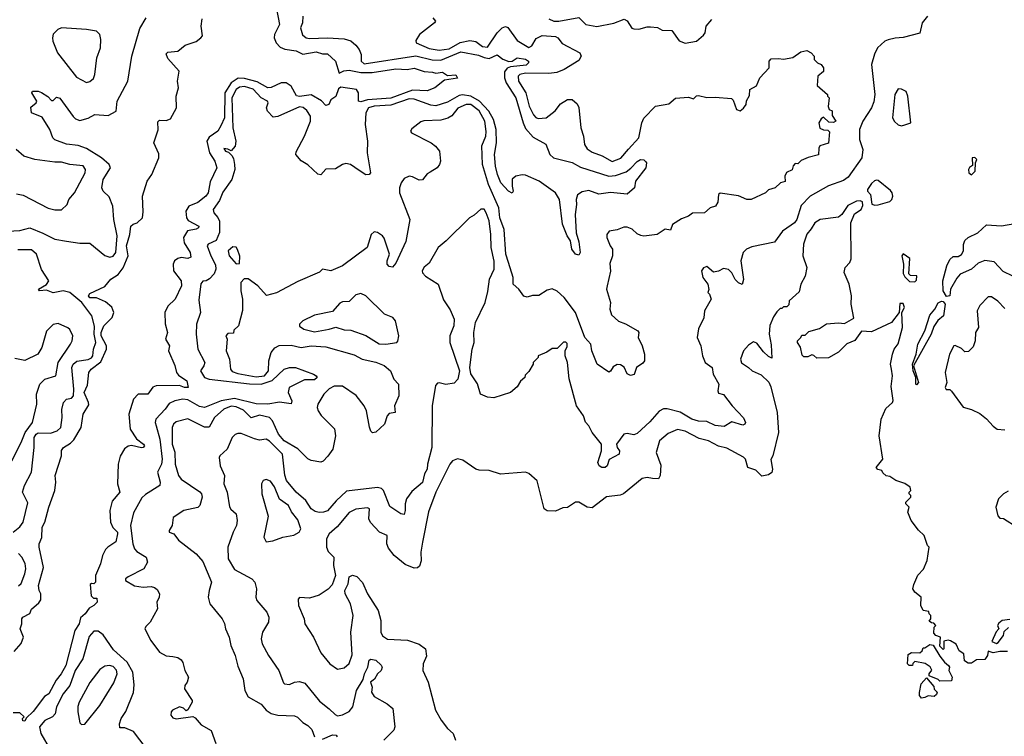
# Model space of a CAD drawing. Extents: x 2210602 to 2357277, y 510288 to 673808.
# Tile 450 of 464: x 2323704 to 2329623, y 658769 to 663075. Entities that reach past the tile are written whole.
import ezdxf

# ---------------------------------------------------------------- set-up
doc = ezdxf.new("R2010")
doc.units = 0

msp = doc.modelspace()

# ---------------------------------------------------------------- linework, layer by layer
at = {"layer": '0CON05XD'}
for points in [[(2325236.9, 663195), (2325265.3, 663045), (2325236.2, 662985), (2325233.2, 662965), (2325245, 662935.7), (2325269.1, 662909.1), (2325297.6, 662897.6), (2325365, 662887.8), (2325405, 662867.8), (2325485, 662881.6), (2325525, 662870), (2325555, 662868.8), (2325602, 662825), (2325625, 662752.5), (2325652.5, 662767.5), (2325685, 662771.8), (2325755, 662757.3), (2325822.6, 662757.4), (2325965, 662778.5), (2326033.9, 662776.1), (2326075, 662783.8), (2326135, 662762.5), (2326185, 662760), (2326205, 662752.5), (2326245, 662760), (2326275, 662740), (2326325, 662742.5), (2326336.1, 662723.9), (2326258.3, 662711.7), (2326200, 662665), (2326153, 662647), (2326065, 662651.4), (2325935, 662603.9), (2325795, 662592.6), (2325755, 662580.4), (2325741.4, 662585), (2325740, 662635), (2325727.5, 662655), (2325635, 662670), (2325620.3, 662659.7), (2325605, 662612.5), (2325575, 662592.5), (2325562.5, 662565), (2325545, 662560), (2325518, 662588), (2325455, 662623.8), (2325385, 662613.4), (2325367, 662617), (2325335.6, 662675), (2325305.4, 662695.4), (2325275, 662695.4), (2325215, 662666.4), (2325195, 662665.4), (2325131.7, 662701.8), (2325055, 662721.8), (2325017.1, 662722.9), (2324975.3, 662695), (2324937.8, 662635), (2324935.8, 662485), (2324912.9, 662437.1), (2324895, 662405.6), (2324842, 662368), (2324828.8, 662345), (2324843.8, 662275), (2324877.3, 662225), (2324888.6, 662185), (2324849.4, 662100.6), (2324836.9, 662035), (2324822.9, 662015), (2324775, 661975.6), (2324721.2, 661955), (2324702, 661925), (2324706.9, 661885), (2324717.3, 661867.3), (2324780, 661835), (2324778.6, 661825), (2324765, 661815.6), (2324713.1, 661806.9), (2324688.2, 661765), (2324693.1, 661733.1), (2324728.5, 661675), (2324732.3, 661647.7), (2324715, 661640.6), (2324675, 661645.8), (2324655, 661640.8), (2324634, 661625), (2324625.8, 661605), (2324628.6, 661565), (2324674, 661505), (2324675.7, 661475.7), (2324638.8, 661395), (2324595, 661353.8), (2324576.9, 661315), (2324577.6, 661247.6), (2324592.5, 661195), (2324580, 661155), (2324603.3, 661115), (2324598.8, 661085), (2324636.4, 660996.4), (2324646.7, 660955), (2324659.4, 660939.4), (2324708, 660905), (2324717.5, 660865), (2324695, 660863.8), (2324665, 660877.1), (2324524.4, 660875.6), (2324505, 660866.2), (2324475, 660824.2), (2324415, 660824.2), (2324388.1, 660795), (2324360.8, 660705), (2324368.6, 660615), (2324405, 660556.2), (2324448.8, 660525), (2324453.3, 660515), (2324446.1, 660503.9), (2324435, 660501.2), (2324375.9, 660515.9), (2324355, 660512.5), (2324334.5, 660495.5), (2324307, 660453), (2324295.6, 660405), (2324291.2, 660285), (2324306.2, 660235), (2324258.9, 660181.1), (2324245.6, 660125), (2324250, 660055), (2324264.5, 660024.5), (2324292, 659995), (2324292, 659985), (2324282.3, 659937.7), (2324233.8, 659905)], [(2325405, 663096.7), (2325403.3, 663055), (2325391.2, 663025), (2325403.9, 662983.9), (2325425, 662966.2), (2325445, 662960.8), (2325555, 662964.7), (2325655, 662959.1), (2325695, 662947.5), (2325725, 662922.5), (2325745, 662896.2), (2325755.8, 662865), (2325756, 662825), (2325775, 662808.9), (2326085, 662857.6), (2326183.9, 662833.9), (2326235, 662832.2), (2326355, 662880.8), (2326461.7, 662861.7), (2326495, 662846.9), (2326525, 662841.8), (2326575, 662863.8), (2326607.7, 662837.7), (2326645, 662823.8), (2326663.9, 662826.1), (2326695, 662845.8), (2326745, 662837.8), (2326763.3, 662825), (2326763.3, 662815), (2326748.5, 662801.5), (2326655, 662790.5), (2326635, 662782.5), (2326618.5, 662761.5), (2326617.1, 662725), (2326627.5, 662695), (2326687.2, 662605), (2326729.7, 662455), (2326745, 662421.4), (2326789.7, 662369.7), (2326865.8, 662325.8), (2326891.4, 662265), (2326912, 662245), (2327025, 662216.9), (2327075, 662189.4), (2327245, 662135.4), (2327285, 662138.8), (2327348.8, 662161.2), (2327378.2, 662181.8), (2327415, 662222.5), (2327435, 662233.8), (2327455, 662232.5), (2327465, 662222.5), (2327472.5, 662215), (2327467.5, 662185), (2327406.2, 662105), (2327398.8, 662065), (2327355, 662026.2), (2327255, 662036.7), (2327185, 662025.6), (2327125, 662048.6), (2327085, 662041.2), (2327057.7, 662022.3), (2327048, 661995), (2327051.4, 661965), (2327042.2, 661905), (2327048.1, 661795), (2327065, 661740), (2327073.3, 661675), (2327065, 661660), (2327045, 661666.7), (2327022.9, 661695), (2327015.8, 661745.8), (2326995.7, 661775.7), (2326966.4, 661846.4), (2326948.1, 661995), (2326924.2, 662035), (2326826.2, 662105), (2326745, 662140.6), (2326725, 662142.9), (2326686.1, 662133.9), (2326663.9, 662116.1), (2326663.3, 662075), (2326670, 662045), (2326665, 662033.3), (2326642.5, 662045), (2326595.8, 662095), (2326576.9, 662145), (2326564.6, 662194.6), (2326558.2, 662265), (2326570.9, 662335), (2326569, 662415), (2326552.2, 662475), (2326524.2, 662525), (2326466.9, 662585), (2326415, 662614.2), (2326365, 662622.6), (2326345, 662620), (2326275, 662578.6), (2326205, 662556.8), (2326175, 662560.6), (2326075, 662596.2), (2326045, 662599.1), (2325935, 662560.3), (2325834.5, 662555.5), (2325801.5, 662545), (2325785.4, 662515), (2325780.8, 662445), (2325795.5, 662345), (2325792.2, 662275), (2325811.9, 662155), (2325805, 662144), (2325785, 662143.1), (2325745, 662168.9), (2325693.3, 662205), (2325665, 662210), (2325643.3, 662205), (2325601.2, 662178.8), (2325545, 662176.7), (2325515, 662142.5), (2325495, 662147.5), (2325435, 662202.5), (2325395, 662227.5), (2325363.3, 662265), (2325365, 662280), (2325415.6, 662374.4), (2325452, 662465), (2325451.2, 662495), (2325429.5, 662529.5), (2325407.7, 662547.7), (2325385, 662550.8), (2325255, 662492.5), (2325228.3, 662488.3), (2325192.5, 662525), (2325187.5, 662545), (2325197.5, 662575), (2325192.5, 662585), (2325155, 662606), (2325107, 662657), (2325055, 662673.1), (2325025, 662668.4), (2325005, 662655.3), (2324979.4, 662605), (2324985.9, 662425.9), (2325003.3, 662345), (2324998.8, 662315), (2324975, 662287.5), (2324955, 662297.5), (2324930, 662300), (2324940, 662285), (2324958.3, 662278.3), (2324979.2, 662259.2), (2324989.7, 662239.7), (2324995.6, 662205.6), (2324996.4, 662175), (2324980, 662115), (2324925, 662039.2), (2324905, 661988.8), (2324866, 661935), (2324870, 661915), (2324895, 661886.2), (2324904.4, 661865), (2324904.5, 661795.5), (2324885, 661747.5), (2324836.7, 661725), (2324831.2, 661715), (2324852.7, 661655), (2324881.4, 661601.4), (2324883.4, 661575), (2324872.9, 661547.1), (2324845, 661517.5), (2324825, 661505.8), (2324805, 661503.8), (2324793, 661487), (2324781.1, 661388.9), (2324790.4, 661315), (2324766.7, 661245), (2324764.5, 661185), (2324775.5, 661095.5), (2324816.7, 661015), (2324811.2, 660995), (2324790, 660965), (2324814.3, 660925), (2324842.5, 660915), (2325085, 660887.4), (2325155, 660884.8), (2325222.4, 660907.6), (2325294.6, 660975.4), (2325325, 660984.4), (2325362.5, 660985), (2325470, 660945), (2325486.7, 660935), (2325491.2, 660925), (2325475, 660910), (2325415, 660910), (2325324.4, 660865), (2325317.9, 660835), (2325340, 660785), (2325335, 660767.5), (2325265, 660777.5), (2325195, 660765.3), (2325125, 660767.2), (2324995, 660798.5), (2324915, 660784.8), (2324815, 660744.7), (2324785, 660750.9), (2324715, 660791.4), (2324684.4, 660795.6), (2324635.5, 660784.5), (2324601.3, 660768.7), (2324578.6, 660735), (2324521.4, 660675), (2324518.1, 660655), (2324524.6, 660634.6), (2324547.1, 660555), (2324560.9, 660435), (2324555.4, 660404.6), (2324532.9, 660355), (2324547.5, 660295), (2324546, 660275), (2324459.2, 660220.8), (2324438.8, 660201.2), (2324388.1, 660111.9), (2324368.9, 660035), (2324384.6, 659925), (2324394.5, 659895), (2324408.8, 659878.8), (2324463.3, 659845), (2324471.2, 659815), (2324450, 659775), (2324355, 659726.7), (2324340, 659715), (2324340, 659705), (2324393.2, 659673.2), (2324445, 659664.2), (2324495, 659668.8), (2324515, 659663.3), (2324530.7, 659650.7), (2324543.3, 659625), (2324542.5, 659605), (2324527.5, 659575), (2324532.5, 659535), (2324487.5, 659455), (2324461.7, 659428.3), (2324456.7, 659415), (2324492.9, 659345), (2324545, 659274), (2324585, 659252.5), (2324625, 659247.5), (2324655, 659242), (2324675, 659228.8), (2324685, 659212.5), (2324696.2, 659165), (2324718, 659125), (2324710, 659095), (2324696.2, 659075), (2324693.6, 659053.6), (2324740, 658985), (2324740, 658975), (2324715, 658927.5), (2324705, 658922.5), (2324688.3, 658938.3), (2324664.2, 658945.8), (2324623.3, 658925), (2324613.8, 658915), (2324613.3, 658895), (2324625, 658880), (2324645, 658873.8), (2324745, 658887.5), (2324759.3, 658879.3), (2324795, 658837.5), (2324853.9, 658803.9), (2324882.5, 658725)], [(2329160.8, 663095), (2329128.6, 663055), (2329115.8, 662994.2), (2329015, 662966.7), (2328965.6, 662964.4), (2328925, 662954.3), (2328904.6, 662945.4), (2328860, 662905), (2328841.7, 662868.3), (2328824.4, 662805), (2328844.3, 662625.7), (2328838.7, 662581.3), (2328824.4, 662545), (2328771.9, 662465), (2328752.2, 662415), (2328751.9, 662355), (2328772.5, 662295), (2328766.3, 662243.7), (2328685, 662128.6), (2328655, 662109.4), (2328565, 662077.1), (2328455.7, 662015), (2328401.3, 661958.7), (2328375, 661874.3), (2328362.2, 661855), (2328340.8, 661840.8), (2328288.6, 661805), (2328241.2, 661738.8), (2328105, 661710), (2328073.8, 661695), (2328053.8, 661675), (2328038.6, 661625), (2328055.8, 661514.2), (2328046.1, 661483.9), (2328025, 661493.8), (2328004.4, 661514.4), (2327985, 661553.8), (2327964.1, 661574.1), (2327935, 661580), (2327905, 661563.3), (2327875, 661557.5), (2327835, 661592.5), (2327815, 661583.3), (2327803.3, 661565), (2327810, 661525), (2327841.2, 661485), (2327846.7, 661453.3), (2327840, 661435), (2327850, 661425), (2327860, 661395), (2327820, 661325), (2327817, 661283), (2327783.6, 661216.4), (2327776.7, 661165), (2327798, 661115), (2327808.8, 661055), (2327824, 661015), (2327865.5, 660985.5), (2327873.3, 660945), (2327906.2, 660885), (2327900, 660845), (2327905, 660830), (2327935, 660822.5), (2327986.7, 660755), (2328055, 660682.5), (2328066.2, 660655), (2328062.5, 660645), (2328050.7, 660639.3), (2327985, 660658.8), (2327939.3, 660630.7), (2327885, 660636), (2327835, 660660), (2327785, 660662.9), (2327745, 660674.4), (2327675, 660715.7), (2327595, 660735.7), (2327574.3, 660735.7), (2327547.9, 660722.1), (2327491.4, 660658.6), (2327415, 660588.6), (2327395, 660580.6), (2327355, 660589.1), (2327334.7, 660585.3), (2327290.6, 660525), (2327294.4, 660504.4), (2327308.8, 660485), (2327306.7, 660465), (2327247, 660433), (2327236.2, 660395), (2327222.5, 660385), (2327203.4, 660383.4), (2327186.2, 660395), (2327180, 660415), (2327201.2, 660485), (2327200.8, 660525), (2327144.5, 660594.5), (2327126, 660635), (2327105.8, 660655.8), (2327093.3, 660695), (2327051.2, 660755), (2327007, 660917), (2326996.7, 661015), (2326983.3, 661055), (2326983.6, 661086.4), (2326995, 661110), (2326995, 661130), (2326987, 661137), (2326973, 661137), (2326935, 661100), (2326905, 661100), (2326872, 661078), (2326820, 661055), (2326820, 661045), (2326790, 661015), (2326790, 661005), (2326765, 660960), (2326741.7, 660938.3), (2326740, 660925), (2326715, 660902.5), (2326695, 660868.8), (2326655, 660833.8), (2326553.6, 660803.6), (2326515, 660806.7), (2326473.3, 660825), (2326455.9, 660885.9), (2326416.4, 660946.4), (2326408.8, 660985), (2326424.3, 661095), (2326436.7, 661135), (2326434.3, 661195), (2326443.1, 661255), (2326502.5, 661375), (2326518.3, 661441.7), (2326527.1, 661515), (2326556.5, 661575), (2326556.4, 661623.6), (2326537.3, 661705), (2326536.4, 661785), (2326526.1, 661866.1), (2326507.5, 661915), (2326495, 661936), (2326475, 661935.8), (2326435, 661900), (2326407.5, 661885), (2326267.5, 661745), (2326220, 661705), (2326165, 661612.5), (2326135, 661587.5), (2326123.8, 661565), (2326124.3, 661554.3), (2326143, 661533), (2326220, 661485), (2326251.1, 661391.1), (2326291.2, 661331.2), (2326316, 661275), (2326314.1, 661235.9), (2326290, 661175), (2326290, 661135), (2326347.5, 660965), (2326337.5, 660915), (2326315, 660890), (2326265, 660882.5), (2326225, 660892.5), (2326215, 660890), (2326203.6, 660876.4), (2326182.5, 660755), (2326181.1, 660505), (2326156.1, 660403.9), (2326154.2, 660375), (2326137.8, 660345), (2326125.5, 660294.5), (2326060.8, 660239.2), (2326029.2, 660195), (2326020, 660165), (2326021.2, 660125), (2326015, 660102.5), (2325995, 660106.2), (2325929.4, 660149.4), (2325890, 660245), (2325878.3, 660258.3), (2325855, 660264), (2325668.3, 660241.7), (2325605.5, 660184.5), (2325555, 660124), (2325530, 660115), (2325504.1, 660114.1), (2325480.5, 660120.5), (2325456.1, 660136.1), (2325424.2, 660185), (2325366, 660235), (2325307.1, 660305), (2325298, 660338), (2325284.4, 660465), (2325205, 660542), (2325185, 660553.8), (2325145, 660549.2), (2325115, 660555.7), (2325035, 660588), (2325015, 660588.8), (2324998.3, 660581.7), (2324981.2, 660565), (2324951.2, 660495), (2324906.7, 660455), (2324903.3, 660445), (2324908.8, 660395), (2324935.9, 660335.9), (2324931.4, 660285), (2324951.4, 660235), (2324965, 660147.5), (2324972.8, 660132.8), (2325004.2, 660105), (2325010.8, 660065), (2325008, 660035), (2324986.2, 659995), (2324954, 659905), (2324956, 659835), (2324995, 659771.2), (2325100, 659715), (2325117.5, 659695), (2325127.5, 659655), (2325122.5, 659605), (2325130, 659585), (2325188.6, 659515), (2325201.4, 659485), (2325198.8, 659455), (2325163.9, 659393.9), (2325156, 659355), (2325160.8, 659325), (2325200, 659255), (2325262, 659165), (2325289.5, 659089.5), (2325295, 659083.8), (2325325, 659080), (2325355.9, 659094.1), (2325385, 659098.8), (2325417.3, 659087.3), (2325445, 659053.8), (2325505, 658979.2), (2325565, 658934.4), (2325599.8, 658899.8), (2325615, 658891.9), (2325645, 658897.5), (2325685, 658917.5), (2325706.1, 658945), (2325728.8, 659045), (2325769.4, 659110.6), (2325775.6, 659145), (2325797.1, 659185), (2325804.4, 659225.6), (2325815, 659232), (2325845, 659225.8), (2325877.3, 659197.3), (2325883.3, 659185), (2325876, 659165), (2325855.6, 659144.4), (2325837, 659113), (2325812.5, 659095), (2325822, 659065), (2325819.2, 659035), (2325835, 659008.8), (2325912.5, 658965), (2325946.1, 658936.1), (2325959.2, 658825), (2325953.8, 658805), (2325892.5, 658745)], [(2323595, 661802), (2323705, 661807.1), (2323765, 661824), (2323843, 661793), (2323915.4, 661755.4), (2323985, 661743.2), (2324065, 661732.1), (2324125, 661731.9), (2324215, 661658.6), (2324245, 661648.6), (2324265, 661654.4), (2324282.1, 661675), (2324289.3, 661775), (2324269.7, 661875), (2324264.6, 661955), (2324241.1, 662011.1), (2324205, 662044), (2324197.1, 662065), (2324205.6, 662115), (2324248.8, 662185), (2324242.5, 662205), (2324195.7, 662245), (2324105, 662300.6), (2324055, 662318.6), (2323985.9, 662325.9), (2323915, 662352), (2323902.5, 662365), (2323885.9, 662415.9), (2323839.3, 662489.3), (2323773.8, 662515), (2323770.5, 662549.5), (2323802.5, 662575), (2323806.7, 662585), (2323777.5, 662635), (2323780, 662645), (2323815, 662646), (2323835, 662636.7), (2323873, 662613), (2323895, 662590), (2323905, 662590), (2323925, 662610), (2323945, 662602.5), (2324025, 662492.5), (2324039.3, 662479.3), (2324065, 662468.8), (2324115, 662482.9), (2324155, 662505.5), (2324235, 662498.5), (2324283.3, 662525), (2324288.8, 662585), (2324354, 662705), (2324378.8, 662855), (2324425, 663022.5), (2324465, 663086.2)], [(2323670.7, 659279.3), (2323713.6, 659326.4), (2323727.5, 659365), (2323706.2, 659415), (2323716.7, 659445), (2323716.7, 659475), (2323723.3, 659485), (2323763.8, 659506.2), (2323775, 659532.5), (2323819.5, 659570.5), (2323830.5, 659589.5), (2323830.8, 659625), (2323820, 659645), (2323815.9, 659674.1), (2323846.8, 659783.2), (2323821.2, 659905), (2323821.2, 659925), (2323835.9, 659964.1), (2323839.2, 660025), (2323855.8, 660055), (2323878.8, 660145), (2323914, 660245), (2323921.2, 660295), (2323916, 660335), (2323954.3, 660455), (2323954.3, 660485.7), (2323966.2, 660505), (2324009.7, 660530.3), (2324029.4, 660550.6), (2324072.5, 660625), (2324085.5, 660705), (2324118.7, 660761.3), (2324118.1, 660775), (2324092.2, 660835), (2324111.2, 660878.8), (2324120, 660955), (2324132.9, 660975), (2324191.4, 661018.6), (2324226.4, 661095), (2324225.4, 661115.4), (2324192.6, 661175), (2324193.1, 661195), (2324210.4, 661235), (2324260.6, 661285), (2324270.5, 661315), (2324257.2, 661347.2), (2324219.1, 661379.1), (2324165, 661402.9), (2324125, 661404), (2324116.7, 661415), (2324125, 661428.8), (2324215, 661472.5), (2324252.5, 661515), (2324296.5, 661543.5), (2324326.1, 661583.9), (2324356.7, 661655), (2324346.7, 661715), (2324365.8, 661785), (2324371.2, 661835), (2324385, 661846.7), (2324410, 661855), (2324442.5, 661885), (2324445, 661920), (2324442, 662015), (2324470.8, 662105), (2324497.5, 662145), (2324540, 662245), (2324539.2, 662269.2), (2324510, 662335), (2324536.4, 662413.6), (2324535, 662460), (2324545, 662470), (2324585, 662469.2), (2324610.3, 662479.7), (2324645.7, 662545.7), (2324644.2, 662615.8), (2324659.2, 662665), (2324652.5, 662705), (2324663.3, 662765), (2324595, 662842.5), (2324585, 662870), (2324595, 662878.8), (2324653.9, 662886.1), (2324698.8, 662921.2), (2324765, 662943.8), (2324793.3, 662965), (2324803, 662977), (2324794, 663035), (2324800.5, 663079.5)], [(2326187.5, 663085), (2326202.5, 663065), (2326197.5, 663055), (2326107.5, 662985), (2326085, 662950), (2326087.5, 662935), (2326165, 662900.8), (2326225, 662891.2), (2326285, 662898.6), (2326352.4, 662937.6), (2326410.3, 662949.7), (2326445, 662942.9), (2326485, 662913.3), (2326515, 662910.6), (2326575, 662996.7), (2326605, 663025.6), (2326625, 663034), (2326637.3, 663027.3), (2326695, 662949.4), (2326765, 662907.8), (2326782.8, 662917.2), (2326807.9, 662962.1), (2326845, 662979.1), (2326925, 662973.3), (2326938.6, 662965), (2326965, 662930.8), (2327071.2, 662875), (2327079.2, 662855), (2327065, 662829.2), (2326976.7, 662775), (2326933.3, 662756.7), (2326885, 662750.8), (2326745, 662753.3), (2326710, 662745), (2326700.8, 662735), (2326702.9, 662705), (2326746, 662636), (2326766.2, 662555), (2326792.6, 662502.6), (2326806.7, 662486.7), (2326820.9, 662480.9), (2326868.8, 662485), (2326922, 662528), (2326955, 662570), (2326997.5, 662595), (2327025, 662595.8), (2327055, 662568.8), (2327065, 662547.5), (2327077.5, 662425), (2327093.3, 662375), (2327098.1, 662325), (2327115, 662299.4), (2327145, 662278.5), (2327205, 662257.3), (2327265, 662223.6), (2327317.9, 662242.1), (2327363.3, 662296.7), (2327425.6, 662365), (2327442.9, 662455), (2327455, 662483.3), (2327525, 662556), (2327605, 662570), (2327647, 662603), (2327725, 662610), (2327755, 662600), (2327773, 662617), (2327785, 662620), (2327835, 662607.5), (2327885, 662610), (2327981.7, 662601.7), (2327991.7, 662591.7), (2328012.5, 662535), (2328035, 662527.5), (2328055, 662542.5), (2328070, 662565), (2328073, 662587), (2328091.7, 662618.3), (2328092.5, 662655), (2328133, 662677), (2328153.9, 662726.1), (2328210, 662785), (2328210, 662825), (2328220.7, 662839.3), (2328265, 662842.5), (2328295, 662836.7), (2328351.7, 662848.3), (2328399.3, 662880.7), (2328435, 662888.8), (2328462.5, 662875), (2328480, 662855), (2328480, 662835), (2328500, 662815), (2328522.5, 662805), (2328536.7, 662785), (2328536.1, 662763.9), (2328502.5, 662735), (2328498.3, 662678.3), (2328560, 662625), (2328560, 662615), (2328570, 662605), (2328563, 662553), (2328570, 662535), (2328587, 662527), (2328588.3, 662498.3), (2328610, 662465), (2328595, 662457.5), (2328568.3, 662458.3), (2328535, 662490), (2328520.7, 662479.3), (2328507.5, 662455), (2328513.6, 662423.6), (2328535, 662412.5), (2328561.7, 662411.7), (2328571.7, 662401.7), (2328565, 662333.3), (2328513.6, 662316.4), (2328507, 662303), (2328505, 662262.5), (2328443, 662247), (2328401.7, 662228.3), (2328381.7, 662208.3), (2328365, 662210), (2328353, 662197), (2328348.3, 662171.7), (2328313.3, 662156.7), (2328303.3, 662135), (2328305, 662102.5), (2328276.4, 662093.6), (2328245, 662063.8), (2328205, 662052.5), (2328186.1, 662033.9), (2328100, 661995), (2328075, 661993.8), (2328025, 662016.2), (2327915, 662032.5), (2327903.8, 662025), (2327901.2, 661978.8), (2327886.2, 661953.8), (2327855, 661943.3), (2327820, 661915), (2327748.3, 661911.7), (2327725, 661894), (2327682.3, 661877.7), (2327627.5, 661845), (2327615, 661810), (2327583, 661817), (2327535, 661784), (2327455, 661773.3), (2327437, 661777), (2327415, 661787.5), (2327386.1, 661816.1), (2327355, 661828.8), (2327335, 661828.8), (2327295, 661812), (2327246.4, 661803.6), (2327232.5, 661785), (2327233.3, 661765), (2327252.5, 661715), (2327266.7, 661695), (2327267.5, 661675), (2327266.7, 661655), (2327250.5, 661609.5), (2327255.7, 661564.3), (2327234.3, 661475), (2327231.9, 661455), (2327254.4, 661375), (2327250.6, 661335), (2327260.7, 661300.7), (2327303.6, 661263.6), (2327345, 661248.1), (2327420, 661205), (2327425.6, 661195), (2327420.8, 661165), (2327446.2, 661115), (2327460, 661065), (2327460, 661025), (2327449.3, 661010.7), (2327412.5, 660985), (2327396.7, 660943.3), (2327375, 660937.5), (2327355, 660947.5), (2327336.7, 660986.7), (2327315, 661000), (2327295, 661003.8), (2327270.7, 660989.3), (2327255, 660962.5), (2327245, 660957.5), (2327176, 661005), (2327143.3, 661085), (2327136.9, 661125), (2327101.9, 661165), (2327045.6, 661315.6), (2326976.7, 661405), (2326935, 661443.3), (2326905, 661457.5), (2326875, 661450), (2326825, 661417.5), (2326787, 661417), (2326755, 661407.5), (2326735, 661412.5), (2326703.3, 661455), (2326670, 661485), (2326670, 661525), (2326643.1, 661615), (2326625.6, 661665), (2326616.2, 661815), (2326590.9, 661885), (2326583.7, 661943.7), (2326521.6, 662085), (2326485.4, 662204.6), (2326482.7, 662317.3), (2326505.7, 662375), (2326507, 662403), (2326500, 662465), (2326465, 662526.7), (2326416, 662565), (2326387.5, 662565), (2326337, 662543), (2326302.1, 662497.9), (2326276.6, 662483.4), (2326235, 662470), (2326133, 662467), (2326115, 662460), (2326060.7, 662419.3), (2326052.5, 662405), (2326060, 662395), (2326177.5, 662335), (2326203.9, 662313.9), (2326226.7, 662285), (2326233.3, 662225), (2326227.5, 662205), (2326212.5, 662185), (2326172, 662158), (2326152.3, 662147.7), (2326125, 662113.3), (2326105, 662111.2), (2326065, 662130.8), (2326045, 662134.2), (2326015, 662120), (2325997.5, 662095), (2325987.5, 662065), (2325987.1, 662035), (2326050, 661875), (2326025, 661742.5), (2325965, 661612.5), (2325945, 661587.5), (2325925, 661591.2), (2325913.3, 661605), (2325913.3, 661625), (2325927.5, 661665), (2325895, 661762.5), (2325885, 661776.7), (2325855, 661796.7), (2325835, 661800), (2325816.4, 661783.6), (2325792.5, 661705), (2325645, 661596.7), (2325573.6, 661566.4), (2325525, 661576.7), (2325505, 661557.5), (2325375, 661502.5), (2325247, 661433), (2325188.3, 661418.3), (2325136, 661476), (2325076.7, 661516.7), (2325053, 661517), (2325033.6, 661496.4), (2325033.8, 661445), (2325043.3, 661395), (2325043, 661327), (2325020, 661235), (2324991.7, 661208.3), (2324988.3, 661191.7), (2324955, 661190), (2324942.5, 661175), (2324950, 661155), (2324945.7, 661085), (2324964.4, 661035), (2324970, 660975), (2324981.7, 660961.7), (2325015, 660948.8), (2325125, 660929.4), (2325175, 660934.7), (2325200, 660965), (2325201.8, 661025), (2325215.5, 661075), (2325237.3, 661102.7), (2325263.1, 661116.9), (2325335, 661118.8), (2325395, 661104.4), (2325455, 661115.6), (2325545, 661108.6), (2325715, 661060), (2325762.5, 661035), (2325845, 661016.9), (2325895, 660996), (2325933.3, 660965), (2325953.3, 660915), (2325980, 660885), (2325982, 660815), (2325956.7, 660755), (2325960, 660715), (2325925, 660707.5), (2325913.3, 660695), (2325897.5, 660645), (2325845, 660596.7), (2325825, 660593.3), (2325815, 660602.5), (2325807.3, 660627.3), (2325789.5, 660725), (2325774.7, 660754.7), (2325727, 660817), (2325645, 660873.6), (2325595, 660873.5), (2325563.3, 660856.7), (2325532.9, 660825), (2325495.8, 660765), (2325491.4, 660745), (2325497.5, 660725), (2325517, 660697), (2325595.8, 660615.8), (2325602.5, 660575), (2325586, 660495), (2325557, 660453), (2325527.7, 660422.3), (2325513.6, 660416.4), (2325455, 660426.2), (2325435, 660436.2), (2325376.3, 660496.3), (2325292.9, 660545), (2325259.2, 660585), (2325224, 660664), (2325205, 660684.4), (2325145, 660699.2), (2325095, 660682.9), (2325048.2, 660728.2), (2325005, 660747.8), (2324975, 660752.8), (2324931.9, 660735), (2324875.6, 660685), (2324843.1, 660626.9), (2324815, 660626.9), (2324715, 660676.2), (2324645, 660658.1), (2324628, 660645), (2324620.6, 660625), (2324621.2, 660525), (2324636, 660476), (2324638.2, 660405), (2324658.9, 660335), (2324674.7, 660314.7), (2324787.2, 660237.2), (2324797.5, 660225), (2324800.8, 660205), (2324786, 660155), (2324775, 660143.8), (2324690, 660125), (2324627, 660083), (2324620, 660035), (2324602.5, 660005), (2324602.5, 659995), (2324630, 659985), (2324658.3, 659948.3), (2324764.2, 659865), (2324805, 659820), (2324856.2, 659695), (2324843.3, 659645), (2324836.7, 659605), (2324846.7, 659565), (2324920, 659475), (2324935.9, 659445.9), (2324941.2, 659415), (2324963.3, 659365), (2324973.6, 659313.6), (2325000, 659255), (2325015, 659190), (2325046.7, 659115), (2325057.5, 659045), (2325077, 659007), (2325155, 658961.2), (2325185.8, 658925.8), (2325215, 658906), (2325255, 658895.8), (2325355, 658891.4), (2325373.2, 658883.2), (2325405, 658851.2), (2325435, 658834), (2325460.3, 658810.3), (2325476, 658765)], [(2326885, 663080.8), (2326915, 663065.7), (2326945, 663065.8), (2327065, 663087.5), (2327106.4, 663046.4), (2327173.9, 663033.9), (2327275.8, 663054.2), (2327338.3, 663078.3), (2327355, 663067.5), (2327383.6, 663023.6), (2327395, 663020), (2327425, 663017.5), (2327475, 663032.5), (2327495, 663032.5), (2327537, 663027), (2327565, 663012.5), (2327625, 663010), (2327668.3, 662948.3), (2327705, 662934), (2327772.5, 662945), (2327815, 662981.2), (2327823.8, 662995), (2327831.2, 663035), (2327864.2, 663075)], [(2324105, 662697.5), (2324125, 662702.5), (2324148.3, 662721.7), (2324156.2, 662745), (2324168, 662845), (2324188.8, 662905), (2324191.2, 662955), (2324186.1, 662986.1), (2324166.4, 663006.4), (2324105, 663016.2), (2323955, 663026.2), (2323933.9, 663016.1), (2323905, 662987.5), (2323901.4, 662965), (2323903.1, 662945), (2323931.2, 662875), (2324045, 662730), (2324105, 662697.5)], [(2329005, 662436.7), (2329025, 662442.5), (2329060, 662455), (2329042.5, 662615), (2329033, 662643), (2329005, 662657.5), (2328985, 662660), (2328964.1, 662625.9), (2328950, 662485), (2328962.3, 662462.3), (2328985, 662443.3), (2329005, 662436.7)], [(2323685, 662027.5), (2323725, 662020), (2323875, 661942.5), (2323915, 661932.5), (2323955, 661932.5), (2323990, 661965), (2324000, 661995), (2324032.5, 662035), (2324096.7, 662155), (2324100, 662175), (2324085, 662196.2), (2324005, 662204.3), (2323955, 662218.9), (2323915, 662218.5), (2323794.6, 662234.6), (2323728.8, 662255), (2323682, 662295)], [(2329425, 662142.5), (2329447.5, 662165), (2329450, 662215), (2329457.5, 662235), (2329445, 662247.5), (2329430, 662245), (2329431.7, 662198.3), (2329413.6, 662186.4), (2329407.5, 662175), (2329410, 662155), (2329425, 662142.5)], [(2328845, 661960), (2328865, 661962.5), (2328935, 661982.5), (2328947.5, 661995), (2328953.3, 662015), (2328948.8, 662035), (2328937.7, 662047.7), (2328865, 662107.5), (2328855, 662110), (2328843, 662107), (2328825, 662090), (2328800, 662055), (2328800, 662045), (2328817.5, 662025), (2328827, 661967), (2328845, 661960)], [(2329641.7, 659278.3), (2329595, 659278.8), (2329555, 659270), (2329525, 659280), (2329522.5, 659255), (2329505, 659230), (2329455, 659227.5), (2329425, 659207.5), (2329405, 659207.5), (2329383, 659223), (2329380, 659265), (2329352, 659282), (2329333, 659323), (2329298.3, 659341.7), (2329285, 659347.5), (2329260, 659340), (2329260, 659295), (2329255, 659290), (2329235, 659310), (2329240, 659365), (2329210, 659375), (2329198.3, 659388.3), (2329200, 659425), (2329210, 659435), (2329198.3, 659448.3), (2329185, 659450), (2329171.7, 659461.7), (2329180, 659475), (2329180, 659495), (2329170, 659505), (2329168.3, 659518.3), (2329133.9, 659523.9), (2329121.2, 659555), (2329123.3, 659605), (2329085, 659634.2), (2329073.5, 659655), (2329078, 659682), (2329103.2, 659736.8), (2329137, 659773), (2329158.8, 659825), (2329170, 659905), (2329160, 659915), (2329140, 659975), (2329107, 660007), (2329063.3, 660065), (2329042.5, 660115), (2329050, 660145), (2329030, 660165), (2329030, 660175), (2329060, 660205), (2329060, 660215), (2329050, 660225), (2329050, 660235), (2329060, 660245), (2329057.5, 660265), (2329025, 660287.5), (2328970, 660305), (2328935, 660330), (2328913, 660333), (2328891.7, 660351.7), (2328886.4, 660366.4), (2328863, 660373), (2328852.5, 660385), (2328892.5, 660435), (2328870, 660575), (2328883.3, 660675), (2328910.6, 660739.4), (2328950, 660775), (2328954.4, 660785.6), (2328941.7, 660871.7), (2328951.4, 660935), (2328944.4, 660974.4), (2328938.8, 661005), (2328950, 661065), (2328961.2, 661095), (2328985, 661127.5), (2329010.8, 661225), (2329007.5, 661315), (2329022.5, 661345), (2329015, 661370), (2328995, 661370), (2328990, 661315), (2328945, 661256.2), (2328825, 661200), (2328765, 661202.5), (2328725, 661146.7), (2328675, 661127.5), (2328625, 661077.5), (2328565, 661042.5), (2328495, 661040), (2328477, 661057), (2328465, 661060), (2328441.7, 661048.3), (2328418.3, 661048.3), (2328408.3, 661058.3), (2328397, 661107), (2328380, 661135), (2328380, 661145), (2328400, 661165), (2328405, 661180), (2328425, 661180), (2328448.3, 661201.7), (2328511.7, 661218.3), (2328553.6, 661246.4), (2328625, 661252.5), (2328661.7, 661248.3), (2328718.3, 661281.7), (2328702, 661365), (2328703.8, 661415), (2328690, 661485), (2328660, 661555), (2328666.2, 661585), (2328694.1, 661615.9), (2328702.5, 661637.5), (2328700, 661855), (2328722.7, 661907.3), (2328762.5, 661935), (2328771.7, 661958.3), (2328770, 661980), (2328756.2, 661986.2), (2328735, 661983.3), (2328681.7, 661958.3), (2328646.8, 661903.2), (2328625, 661888), (2328515, 661873.8), (2328483.8, 661855), (2328462.3, 661817.7), (2328435, 661786.7), (2328416, 661725), (2328412, 661655), (2328436, 661585), (2328425.8, 661534.2), (2328400, 661485), (2328389.5, 661440.5), (2328330, 661385), (2328328.3, 661361.7), (2328315, 661350), (2328295, 661350), (2328285, 661340), (2328275, 661340), (2328255, 661320), (2328235, 661290), (2328213, 661237), (2328210, 661185), (2328221.7, 661121.7), (2328225, 661040), (2328205, 661050), (2328175, 661080), (2328135, 661132), (2328115, 661138.6), (2328085, 661120), (2328054.4, 661085.6), (2328037.5, 661035), (2328043.6, 661013.6), (2328084, 660984), (2328107.5, 660965), (2328160.3, 660940.3), (2328207.3, 660897.3), (2328219.7, 660869.7), (2328257.1, 660715), (2328265.8, 660594.2), (2328231.2, 660455), (2328218.3, 660431.7), (2328230, 660375), (2328225, 660353.3), (2328205, 660340), (2328165, 660332.5), (2328128.3, 660368.3), (2328080, 660385), (2328066.7, 660435), (2328055.6, 660445.6), (2327955, 660499.5), (2327905, 660511.8), (2327845, 660543.6), (2327787.6, 660557.6), (2327705, 660601.8), (2327657.9, 660612.1), (2327601.4, 660588.6), (2327550.8, 660545), (2327530.8, 660475), (2327557.3, 660397.3), (2327554, 660335), (2327543.9, 660316.1), (2327508.3, 660318.3), (2327475, 660323.8), (2327445, 660318.8), (2327333.2, 660226.8), (2327313, 660217), (2327232.1, 660207.9), (2327145, 660141.2), (2327115, 660146.2), (2327065, 660176.2), (2327045, 660176.7), (2326997, 660143), (2326968.3, 660141.7), (2326925, 660122.5), (2326875, 660123.3), (2326857.5, 660135), (2326813.6, 660303.6), (2326765, 660347.5), (2326745, 660356.7), (2326595, 660343.3), (2326525, 660366.7), (2326465, 660367.5), (2326445, 660373.3), (2326368.3, 660428.3), (2326335, 660436.7), (2326305, 660423.3), (2326290, 660405), (2326205.8, 660235), (2326162.1, 660117.9), (2326124.4, 659935), (2326114.4, 659875), (2326117, 659823), (2326108.1, 659791.9), (2326095, 659781.2), (2326075, 659780), (2326020.3, 659800.3), (2325955.5, 659855.5), (2325920.3, 659900.3), (2325911.4, 659925), (2325912.5, 659975), (2325865.7, 659995.7), (2325812.7, 660052.7), (2325803.3, 660075), (2325806.2, 660135), (2325795, 660142.5), (2325725, 660133.8), (2325685, 660113.3), (2325612.7, 660027.3), (2325564.4, 659985), (2325548.6, 659955), (2325547.5, 659905), (2325558.7, 659878.7), (2325592, 659845), (2325590.6, 659795), (2325603.1, 659735), (2325581.4, 659678.6), (2325558, 659652), (2325503.3, 659616.7), (2325445, 659598.9), (2325386.7, 659603.3), (2325377, 659593), (2325380, 659555), (2325413.3, 659475), (2325417.5, 659445), (2325470, 659365), (2325515, 659270), (2325567.5, 659205), (2325615, 659172.5), (2325655, 659180), (2325683.9, 659206.1), (2325702.3, 659257.7), (2325694, 659395), (2325707.5, 659495), (2325692, 659565), (2325661.2, 659625), (2325658.8, 659645), (2325678, 659685), (2325685, 659727.5), (2325705, 659737.5), (2325730, 659730), (2325765, 659692.5), (2325793.8, 659625), (2325858.6, 659525), (2325875.4, 659465.4), (2325875.6, 659395), (2325885, 659372.5), (2325915, 659352.9), (2326035, 659347.1), (2326105, 659322), (2326143.3, 659295), (2326149.5, 659250.5), (2326128.8, 659205), (2326126.7, 659165), (2326158.8, 659095), (2326203.8, 658925), (2326236.7, 658865), (2326275, 658816.2), (2326310, 658785), (2326323.3, 658745)], [(2329674.4, 661534.4), (2329615, 661562), (2329560.7, 661620.7), (2329505, 661627.5), (2329465, 661610.8), (2329425, 661575.6), (2329358, 661545), (2329337.7, 661522.3), (2329299.5, 661455), (2329294.2, 661415.8), (2329275, 661411.2), (2329254.5, 661445), (2329253.1, 661505), (2329276.5, 661595), (2329295, 661633.8), (2329315, 661652), (2329345, 661652.2), (2329365, 661662.9), (2329377.1, 661685), (2329377, 661723), (2329385, 661747.5), (2329405, 661766.2), (2329462.5, 661795), (2329515, 661842.5), (2329605, 661836), (2329685, 661850)], [(2323665.3, 659994.7), (2323705, 660027.5), (2323724.6, 660055), (2323752.7, 660172.7), (2323720, 660235), (2323732.3, 660275), (2323774.6, 660355.4), (2323791.5, 660505), (2323790.4, 660565), (2323802.1, 660585), (2323815, 660592.8), (2323889.1, 660590.9), (2323928.8, 660605), (2323951.9, 660625), (2323960, 660685), (2323957.7, 660732.3), (2323966.2, 660775), (2323985, 660794), (2324015, 660800.8), (2324026.5, 660815), (2324028.9, 660855), (2324017.3, 660985), (2324025, 661005.7), (2324046.7, 661023.3), (2324115, 661032.7), (2324135, 661042.3), (2324143.8, 661055), (2324147.7, 661095), (2324160.9, 661135), (2324151.4, 661185), (2324153.6, 661233.6), (2324137.5, 661295), (2324076.8, 661375), (2324005.7, 661435.7), (2323965, 661445.5), (2323905, 661432.9), (2323865, 661449.2), (2323822.5, 661445), (2323817.5, 661455), (2323865.6, 661484.4), (2323879.2, 661505), (2323834.6, 661574.6), (2323804, 661665), (2323775, 661692.5), (2323692.7, 661692.7)], [(2325005, 661607.5), (2325025, 661610), (2325027, 661653), (2325013.6, 661693.6), (2325005, 661707.5), (2324985, 661710), (2324956.7, 661685), (2324962.5, 661655), (2325005, 661607.5)], [(2329085, 661500), (2329095, 661510), (2329097.5, 661535), (2329058.3, 661538.3), (2329048.3, 661548.3), (2329055, 661640), (2329015, 661667.5), (2329007.5, 661655), (2329017.5, 661605), (2329015, 661550), (2329025, 661530), (2329051.7, 661501.7), (2329085, 661500)], [(2325905, 661124.5), (2325970, 661135), (2325977.7, 661142.3), (2325983.9, 661176.1), (2325963.8, 661265), (2325946.7, 661285), (2325896.2, 661305), (2325783.8, 661415), (2325755, 661430), (2325725, 661422), (2325685, 661380.6), (2325645, 661378.9), (2325628, 661372), (2325585, 661320.8), (2325475, 661300), (2325405, 661266), (2325386, 661245), (2325385, 661233.3), (2325411.2, 661215), (2325475, 661199.6), (2325565, 661214.5), (2325605, 661227.5), (2325655, 661211.9), (2325695, 661209.5), (2325785, 661176.5), (2325865, 661127.5), (2325905, 661124.5)], [(2329095, 660880), (2329090, 660885), (2329090, 660925), (2329073.8, 660965), (2329070, 661005), (2329092, 661065), (2329101.9, 661125), (2329145.7, 661204.3), (2329175, 661298.8), (2329204.2, 661335), (2329225, 661373.8), (2329245, 661384), (2329255, 661382), (2329267.5, 661365), (2329257.8, 661295), (2329223.1, 661266.9), (2329198.8, 661231.2), (2329183.8, 661185), (2329077.5, 660995), (2329106.7, 660895), (2329095, 660880)], [(2329625, 661340), (2329583, 661383), (2329545, 661410), (2329525, 661410), (2329475, 661357.5), (2329460, 661325), (2329467.5, 661225), (2329450, 661195), (2329447.5, 661145), (2329435, 661110), (2329408.3, 661081.7), (2329385, 661080), (2329365, 661100), (2329327, 661117), (2329320, 661115), (2329293.8, 661065), (2329268, 660955), (2329277.5, 660895), (2329267.5, 660865), (2329273.6, 660853.6), (2329295, 660852.5), (2329305, 660842.5), (2329375, 660747.5), (2329425, 660732.5), (2329475, 660707.5), (2329516.4, 660676.4), (2329555, 660632.5), (2329580, 660615), (2329625, 660610)], [(2323655.6, 660425), (2323712.3, 660535), (2323736.1, 660595), (2323780.5, 660655), (2323807.5, 660765), (2323805.6, 660825), (2323824.3, 660885), (2323855, 660914.5), (2323922, 660935), (2323936, 661014), (2324010, 661125), (2324020, 661145), (2324022.5, 661175), (2324005, 661212.5), (2323993.6, 661223.6), (2323935, 661250), (2323905, 661243.3), (2323865, 661202.5), (2323836.2, 661105), (2323812.5, 661065), (2323735, 661026), (2323675, 661038.8)], [(2325185, 659936.7), (2325225, 659944), (2325285, 659965.7), (2325352.1, 659977.9), (2325384.4, 659995.6), (2325393.1, 660015), (2325375, 660069.2), (2325337.7, 660117.7), (2325319.5, 660155), (2325264.6, 660194.6), (2325235, 660268.8), (2325211.7, 660301.7), (2325185, 660312.5), (2325167.5, 660305), (2325156.7, 660285), (2325158.8, 660225), (2325197.7, 660092.3), (2325171.2, 659965), (2325185, 659936.7)], [(2329645, 660242.5), (2329617.5, 660225), (2329587.5, 660195), (2329572.5, 660145), (2329583, 660093), (2329595, 660080), (2329617, 660077), (2329700, 660025)], [(2324233.8, 659905), (2324219.3, 659890.7), (2324200.8, 659855), (2324190, 659805), (2324160, 659735), (2324160, 659695), (2324150, 659685), (2324135, 659687.5), (2324128.3, 659681.7), (2324133, 659613), (2324148.3, 659598.3), (2324168.3, 659598.3), (2324170, 659575), (2324150, 659555), (2324120.7, 659539.3), (2324096.7, 659505), (2324068.8, 659481.2), (2324060.8, 659445), (2324035.5, 659404.5), (2323982, 659195), (2323954, 659145), (2323923.1, 659106.9), (2323878.8, 659025), (2323852.3, 659007.7), (2323785, 658917.5), (2323741.7, 658878.3), (2323735, 658860), (2323721.7, 658861.7), (2323720, 658875), (2323730, 658885), (2323705, 658910), (2323665, 658910)], [(2323697.5, 659672.5), (2323712.4, 659687.6), (2323735.6, 659745), (2323740.6, 659775), (2323736.6, 659806.6), (2323715.8, 659845), (2323696.4, 659866.4)], [(2329655, 659470), (2329610, 659465), (2329590.7, 659449.3), (2329582.5, 659435), (2329590, 659415), (2329573, 659397), (2329548.3, 659338.3), (2329575, 659327.5), (2329585, 659332.5), (2329617.5, 659375), (2329621.7, 659398.3), (2329647, 659423)], [(2324465, 658696.7), (2324387.3, 658797.3), (2324335, 658820), (2324305, 658820), (2324303, 658843), (2324313.8, 658875), (2324341.7, 658918.3), (2324388.3, 659031.7), (2324391.8, 659078.2), (2324384.6, 659155), (2324349.6, 659215), (2324267.8, 659287.8), (2324205, 659378.9), (2324175, 659400.6), (2324149.7, 659400.3), (2324122.1, 659367.9), (2324083.1, 659235), (2324036.7, 659165), (2324005.5, 659074.5), (2323965, 659024), (2323925.7, 658945), (2323916.1, 658903.9), (2323900, 658885), (2323855, 658863.3), (2323823.8, 658825), (2323830, 658785), (2323888.6, 658685)], [(2329235, 659100), (2329225, 659110), (2329171.7, 659131.7), (2329170, 659145), (2329187, 659167), (2329176.4, 659186.4), (2329147, 659207), (2329085, 659217.5), (2329073, 659207), (2329070, 659195), (2329050, 659195), (2329040, 659205), (2329045, 659260), (2329065, 659272.5), (2329115, 659270), (2329128.3, 659281.7), (2329135, 659300), (2329145, 659300), (2329175, 659320), (2329195, 659317.5), (2329235, 659250), (2329262.5, 659215), (2329287.5, 659195), (2329292.5, 659185), (2329290, 659165), (2329310, 659125), (2329305, 659102.5), (2329235, 659100)], [(2324075, 658840), (2324095, 658841.2), (2324185.8, 658955), (2324269.8, 659090.2), (2324290, 659145), (2324285, 659166.7), (2324265, 659188), (2324243.9, 659193.9), (2324215, 659190), (2324185, 659170), (2324125, 659091.2), (2324060.8, 658975), (2324053, 658947), (2324053.1, 658915), (2324065, 658850), (2324075, 658840)], [(2329125, 658997.5), (2329112.5, 659015), (2329113, 659033), (2329122.5, 659085), (2329155, 659120), (2329198.3, 659068.3), (2329201.7, 659051.7), (2329220, 659035), (2329215, 659020), (2329201.7, 659008.3), (2329165, 659012.5), (2329145, 659002.5), (2329125, 658997.5)], [(2325525, 658751.9), (2325585, 658778.5), (2325605.5, 658775.5), (2325612, 658765)]]:
    msp.add_lwpolyline(points, dxfattribs=at)

doc.saveas('drawing.dxf')
